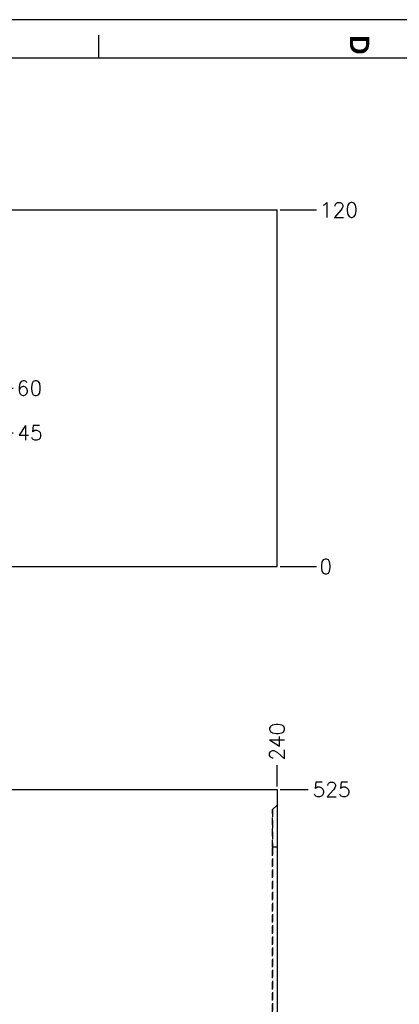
# Model space of a CAD drawing. Extents: x 2651 to 11825, y -3833 to 1075.
# Tile 496 of 656: x 5061 to 5189, y -1695 to -1363. Entities that reach past the tile are written whole.
import ezdxf

# ---------------------------------------------------------------- set-up
doc = ezdxf.new("R2010")
doc.units = 0
doc.header["$LTSCALE"] = 10
doc.linetypes.add('HIDDEN', pattern=[0.375, 0.25, -0.125])
doc.layers.get('0').update_dxf_attribs({"linetype": 'CONTINUOUS'})
doc.layers.get('Defpoints').update_dxf_attribs({"linetype": 'CONTINUOUS'})
for name, color, linetype in [('97', 7, 'CONTINUOUS'), ('BOX', 4, 'CONTINUOUS'), ('DIM', 3, 'CONTINUOUS'), ('LAYER_097', 7, 'CONTINUOUS')]:
    doc.layers.add(name, color=color, linetype=linetype)
doc.styles.get("Standard").update_dxf_attribs({"font": 'romans.shx'})
doc.dimstyles.new('T5', dxfattribs={"dimtxt": 5, "dimasz": 4, "dimexe": 1.5, "dimexo": 1, "dimgap": 1.5, "dimtad": 0, "dimrnd": 1.38778e-17, "dimzin": 9, "dimdsep": 46, "dimtxsty": 'Standard', "dimblk": 'CLOSED', "dimcen": 0, "dimclrd": 3, "dimclre": 3, "dimclrt": 3, "dimazin": 2, "dimtfac": 0.75, "dimtofl": 0, "dimtmove": 0, "dimatfit": 3, "dimfxl": 0, "dimtolj": 1, "dimarcsym": 0})

# ---------------------------------------------------------------- blocks, each defined once
blk = doc.blocks.new('*D2786')
at = {"layer": 'Defpoints', "color": 0}
for p in [(5147.68, -1614.21), (5147.68, -1622.36), (4907.68, -2147.36)]:
    blk.add_point(p, dxfattribs=at)
at = {"layer": 'DIM', "color": 3, "lineweight": -2}
blk.add_line((5147.68, -1621.36), (5147.68, -1614.21), dxfattribs=at)
at = {"layer": 'DIM', "color": 3, "insert": (5147.68, -1606.28), "char_height": 5, "attachment_point": 5, "rotation": 90}
blk.add_mtext('\\A1;240', dxfattribs=at)
blk = doc.blocks.new('_Closed')
at = {"color": 0, "linetype": 'ByBlock', "lineweight": -2}
for p, q in [((-1, 0.167), (0, 0)), ((-1, 0.167), (-1, -0.167)), ((0, 0), (-1, -0.167)), ((0, 0), (-1, 0))]:
    blk.add_line(p, q, dxfattribs=at)
blk = doc.blocks.new('*D2787')
at = {"layer": 'Defpoints', "color": 0}
for p in [(5147.68, -1622.36), (5158.11, -1622.36), (4907.68, -2147.36)]:
    blk.add_point(p, dxfattribs=at)
at = {"layer": 'DIM', "color": 3, "lineweight": -2}
blk.add_line((5148.68, -1622.36), (5158.11, -1622.36), dxfattribs=at)
at = {"layer": 'DIM', "color": 3, "insert": (5166.04, -1622.36), "char_height": 5, "attachment_point": 5}
blk.add_mtext('\\A1;525', dxfattribs=at)
blk = doc.blocks.new('*D2951')
at = {"layer": 'Defpoints', "color": 0}
for p in [(4907.68, -1547.36), (5147.68, -1547.36), (5160.9, -1547.36)]:
    blk.add_point(p, dxfattribs=at)
at = {"layer": 'DIM', "color": 3, "lineweight": -2}
blk.add_line((5148.68, -1547.36), (5160.9, -1547.36), dxfattribs=at)
at = {"layer": 'DIM', "color": 3, "insert": (5164.07, -1547.36), "char_height": 5, "attachment_point": 5}
blk.add_mtext('\\A1;0', dxfattribs=at)
blk = doc.blocks.new('*D2952')
at = {"layer": 'Defpoints', "color": 0}
for p in [(5147.68, -1427.36), (5160.9, -1427.36), (4907.68, -1547.36)]:
    blk.add_point(p, dxfattribs=at)
at = {"layer": 'DIM', "color": 3, "lineweight": -2}
blk.add_line((5148.68, -1427.36), (5160.9, -1427.36), dxfattribs=at)
at = {"layer": 'DIM', "color": 3, "insert": (5168.48, -1427.36), "char_height": 5, "attachment_point": 5}
blk.add_mtext('\\A1;120', dxfattribs=at)
blk = doc.blocks.new('*D2953')
at = {"layer": 'Defpoints', "color": 0}
for p in [(5048.18, -1502.36), (5058.96, -1502.36), (4907.68, -1547.36)]:
    blk.add_point(p, dxfattribs=at)
at = {"layer": 'DIM', "color": 3, "lineweight": -2}
blk.add_line((5049.18, -1502.36), (5058.96, -1502.36), dxfattribs=at)
at = {"layer": 'DIM', "color": 3, "insert": (5064.51, -1502.36), "char_height": 5, "attachment_point": 5}
blk.add_mtext('\\A1;45', dxfattribs=at)
blk = doc.blocks.new('*D2954')
at = {"layer": 'Defpoints', "color": 0}
for p in [(5034.83, -1487.36), (5058.96, -1487.36), (4907.68, -1547.36)]:
    blk.add_point(p, dxfattribs=at)
at = {"layer": 'DIM', "color": 3, "lineweight": -2}
blk.add_line((5035.83, -1487.36), (5058.96, -1487.36), dxfattribs=at)
at = {"layer": 'DIM', "color": 3, "insert": (5064.39, -1487.36), "char_height": 5, "attachment_point": 5}
blk.add_mtext('\\A1;60', dxfattribs=at)
blk = doc.blocks.new('QQQ')
at = {"color": 4}
blk.add_line((-711.2, 2475.08), (-711.2, 2481.08), dxfattribs=at)
at = {"layer": 'BOX', "color": 3}
for points in [[(-1121.2, 2485.08), (-1121.2, 1345.08), (-301.2, 1345.08), (-301.2, 2485.08)], [(-1111.2, 2475.08), (-1111.2, 1355.08), (-311.2, 1355.08), (-311.2, 2475.08)]]:
    blk.add_lwpolyline(points, close=True, dxfattribs=at)
at = {"color": 4, "insert": (-641.2, 2481.08), "char_height": 5, "attachment_point": 1, "rotation": 270}
blk.add_mtext_dynamic_manual_height_columns('{\\fArial|b1|i0|c0|p34;\\C6;D}', width=6, gutter_width=12.5, heights=[0], dxfattribs=at)

msp = doc.modelspace()

# ---------------------------------------------------------------- linework, layer by layer
at = {"layer": '97', "color": 7, "linetype": 'Continuous'}
for p, q in [((4667.684, -1427.358), (5147.684, -1427.358)), ((5147.684, -1547.358), (5147.684, -1427.358)), ((4920.384, -1547.358), (5147.684, -1547.358))]:
    msp.add_line(p, q, dxfattribs=at)
at = {"layer": 'LAYER_097', "color": 0, "linetype": 'Continuous'}
for p, q in [((4900.384, -1622.358), (5147.684, -1622.358)), ((5147.684, -1622.358), (5147.684, -2672.358))]:
    msp.add_line(p, q, dxfattribs=at)
at = {"layer": 'LAYER_097', "color": 6, "linetype": 'HIDDEN'}
for p, q in [((5146.184, -1629.108), (5146.185, -1629.108)), ((5146.184, -1629.108), (5146.184, -1641.808)), ((5147.684, -1627.609), (5146.185, -1629.108)), ((5146.185, -1641.808), (5146.185, -1629.108)), ((5146.184, -1641.808), (5146.185, -1641.808)), ((5146.184, -1641.808), (5146.184, -1738.408)), ((5147.684, -1641.808), (5146.185, -1641.808)), ((5146.185, -1738.408), (5146.185, -1641.808))]:
    msp.add_line(p, q, dxfattribs=at)

# ---------------------------------------------------------------- block references
at = {"layer": 'DIM', "xscale": 1.3, "yscale": 1.3, "zscale": 1.3}
msp.add_blockref('QQQ', (6012.245, -4593.963), dxfattribs=at)

# ---------------------------------------------------------------- dimensions: what is measured, and where the dimension line sits
at = {"layer": 'DIM'}
for feature_location, offset, dtype, origin, picture, middle in [((5147.684, -1427.358), (13.221, 0), 0, (4907.684, -1547.358), '*D2952', (5168.476, -1427.358)), ((5034.832, -1487.358), (24.129, 0), 0, (4907.684, -1547.358), '*D2954', (5064.389, -1487.358)), ((5048.184, -1502.358), (10.777, 0), 0, (4907.684, -1547.358), '*D2953', (5064.508, -1502.358)), ((5147.684085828, -1547.357951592), (13.220710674, 0), 0, (4907.684085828, -1547.357951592), '*D2951', (5164.071463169, -1547.357951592)), ((5147.684, -1622.358), (0, 8.15), 1, (4907.684, -2147.358), '*D2786', (5147.684, -1606.28)), ((5147.684, -1622.358), (10.431, 0), 0, (4907.684, -2147.358), '*D2787', (5166.043, -1622.358))]:
    dim = msp.add_ordinate_dim(feature_location=feature_location, offset=offset, dtype=dtype, origin=origin, dimstyle='T5', dxfattribs=at)
    dim.commit()
    dim.dimension.update_dxf_attribs({"geometry": picture, "text_midpoint": middle})

doc.saveas('drawing.dxf')
